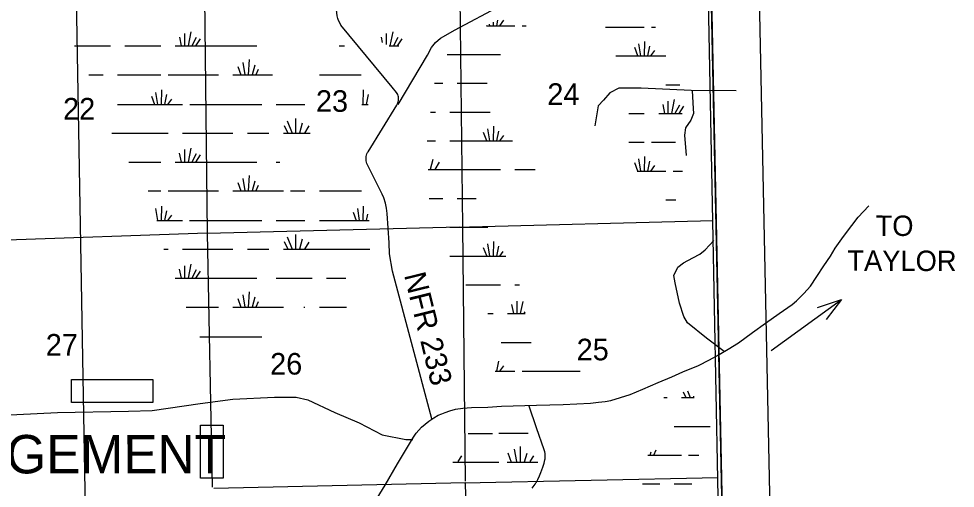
# Model space of a CAD drawing. Extents: x 2480962 to 2688785, y 277103 to 599240.
# Drawn here: x 2598432 to 2617934, y 470861 to 480648 of the extents above; entities that cross this region are included whole.
import ezdxf

# ---------------------------------------------------------------- set-up
doc = ezdxf.new("R2010")
doc.units = 0
for name, color, linetype in [('County Boundary', 7, 'Continuous'), ('County Roads Related Text', 7, 'Continuous'), ('County Routes Highway Center Lines', 7, 'Continuous'), ('Divided_Highway', 7, 'Continuous'), ('Level 31', 7, 'Continuous'), ('Level 44', 7, 'Continuous'), ('Local Roads Improved', 7, 'Continuous'), ('Local Roads Related Text', 7, 'Continuous'), ('Local Roads Unimproved', 7, 'Continuous'), ('National Forest', 7, 'Continuous'), ('Section Lines', 7, 'Continuous'), ('Section Numbers', 7, 'Continuous'), ('Swamps', 7, 'Continuous')]:
    doc.layers.add(name, color=color, linetype=linetype)

msp = doc.modelspace()

# ---------------------------------------------------------------- linework, layer by layer
at = {"layer": 'County Boundary'}
msp.add_lwpolyline([(2612558.858, 492427.542), (2612665.58, 487164.406), (2612775.349, 481751.939), (2612879.023, 476430.899), (2612982.698, 471048.907), (2613083.324, 465767.486), (2613174.796, 461476.52), (2613266.297, 456167.641)], dxfattribs=at)
at = {"layer": 'County Roads Related Text'}
msp.add_line((2614096.991, 473733.296), (2615563.544, 474796.868), dxfattribs=at)
msp.add_lwpolyline([(2615067.949, 474627.019), (2615563.544, 474796.868), (2615248.135, 474378.561)], dxfattribs=at)
at = {"layer": 'County Routes Highway Center Lines'}
msp.add_lwpolyline([(2605898.292, 470652.978), (2606063.934, 470922.998), (2606318.069, 471367.735), (2606569.936, 471789.782), (2606653.892, 471923.657), (2606710.618, 472007.613), (2606817.265, 472132.411), (2606973.83, 472259.479), (2607078.208, 472332.089), (2607166.701, 472386.547), (2607239.311, 472411.507), (2607309.653, 472443.274), (2607407.223, 472477.31), (2607529.752, 472509.077), (2607679.511, 472534.036), (2607861.036, 472543.113), (2608201.397, 472554.458), (2608482.761, 472572.611), (2609215.67, 472590.763), (2609771.592, 472608.916), (2610341.129, 472633.876), (2610504.502, 472654.297), (2610640.646, 472672.45), (2610758.637, 472692.871), (2611162.532, 472817.67), (2611428.013, 472926.585), (2611745.682, 473064.999), (2612031.585, 473180.721), (2612258.492, 473287.367), (2612585.238, 473423.511), (2612816.683, 473539.234), (2613018.63, 473650.418), (2613204.693, 473759.334), (2613417.986, 473895.478), (2613710.696, 474106.501), (2613982.984, 474303.91), (2614268.887, 474501.319), (2614536.637, 474691.921), (2614627.4, 474769.069), (2614783.965, 474923.366), (2614917.84, 475073.125), (2615053.985, 475275.072), (2615196.936, 475497.44), (2615333.08, 475701.657), (2615435.188, 475865.03), (2615605.368, 476107.82), (2615777.818, 476339.265), (2615913.962, 476509.445), (2616134.061, 476749.966)], dxfattribs=at)
at = {"layer": 'Divided_Highway'}
msp.add_line((2600001.432, 460214.017), (2599203.547, 505666.246), dxfattribs=at)
at = {"layer": 'Level 31'}
for points in [[(2599528.568, 473124.908), (2601227.403, 473124.908), (2601227.403, 472650.496), (2599528.568, 472650.496)], [(2602215.098, 472176.083), (2602689.192, 472176.083), (2602689.192, 471069.121), (2602215.098, 471069.121)]]:
    msp.add_lwpolyline(points, close=True, dxfattribs=at)
at = {"layer": 'Local Roads Improved'}
for p, q in [((2607508.546, 480412.518), (2608500.185, 480939.625)), ((2606206.923, 479221.95), (2605141.308, 480510.814)), ((2606330.912, 478861.487), (2606946.856, 479889.125)), ((2605705.415, 477872.987), (2606306.387, 478849.171)), ((2605998.284, 476990.064), (2605693.159, 477605.537)), ((2606146.078, 475979.964), (2606106.41, 476587.979)), ((2607032.59, 472305.271), (2606217.599, 475386.151))]:
    msp.add_line(p, q, dxfattribs=at)
for points in [[(2605141.308, 480510.814), (2605120.105, 480559.496), (2605090.885, 480609.542), (2605078.579, 480652.894), (2605062.823, 480708.914), (2605059.322, 480771.937), (2605052.473, 480836.776), (2605051.858, 480850.495)], [(2606946.856, 479889.125), (2607024.383, 480047.237), (2607113.489, 480151.133), (2607212.967, 480245.145), (2607326.635, 480304.009), (2607508.546, 480412.518)], [(2606306.387, 478849.171), (2606318.422, 478871.228), (2606328.085, 478894.421), (2606335.271, 478918.499), (2606339.9, 478943.195), (2606341.923, 478968.239), (2606341.317, 478993.358), (2606338.089, 479018.275), (2606332.273, 479042.719), (2606323.935, 479066.421), (2606313.165, 479089.122), (2606300.08, 479110.572), (2606206.923, 479221.95)], [(2613372.136, 479147.851), (2612431.383, 479154.978), (2611390.854, 479197.739), (2611048.762, 479197.739), (2610927.605, 479197.739), (2610742.305, 479105.089), (2610606.894, 478948.297), (2610499.99, 478834.266), (2610428.721, 478413.779)], [(2612452.764, 479147.851), (2612474.145, 478777.251), (2612481.272, 478670.347), (2612424.256, 478534.936), (2612317.353, 478371.017), (2612295.972, 478221.352), (2612331.607, 477793.737)], [(2605693.159, 477605.537), (2605681.692, 477632.073), (2605673.062, 477659.661), (2605667.363, 477688.002), (2605664.658, 477716.782), (2605664.975, 477745.688), (2605668.313, 477774.402), (2605674.634, 477802.61), (2605683.869, 477830.003), (2605695.916, 477856.28), (2605705.415, 477872.987)], [(2606106.41, 476587.979), (2606093.392, 476698.242), (2606068.921, 476806.542), (2606033.263, 476911.69), (2605998.284, 476990.064)], [(2606217.599, 475386.151), (2606149.984, 475749.479), (2606146.078, 475979.964)], [(2613118.469, 473709.414), (2612755.418, 473990.779), (2612356.062, 474308.448), (2612283.452, 474444.592), (2612192.689, 474716.881), (2612101.926, 475143.466), (2612074.697, 475297.762), (2612156.384, 475470.212), (2612274.375, 475560.974), (2612467.108, 475661.699), (2612612.854, 475737.74), (2612726.916, 475832.792), (2612904.346, 476022.896)], [(2592858.855, 470608.268), (2593122.255, 471135.067), (2593205.158, 471297.303), (2594044.678, 471977.603), (2594681.555, 472267.093), (2595159.212, 472281.567), (2597113.266, 472339.465), (2599241.013, 472440.786), (2600717.409, 472469.735), (2601209.541, 472484.21), (2602208.28, 472628.954), (2602888.58, 472715.801), (2603757.048, 472759.225), (2604205.757, 472759.225), (2604451.823, 472701.327), (2605016.328, 472440.786), (2605522.934, 472223.669), (2606000.592, 471977.603), (2606492.724, 471876.282), (2606637.468, 471876.282)]]:
    msp.add_lwpolyline(points, dxfattribs=at)
at = {"layer": 'Local Roads Unimproved'}
msp.add_lwpolyline([(2609120.967, 470860.325), (2609185.714, 470949.294), (2609201.183, 470972.186), (2609212.228, 470989.806), (2609227.606, 471017.184), (2609241.187, 471045.981), (2609273.984, 471121.603), (2609303.149, 471188.765), (2609327.618, 471248.058), (2609347.284, 471300.187), (2609362.523, 471345.883), (2609373.928, 471385.863), (2609382.146, 471420.795), (2609387.798, 471451.29), (2609391.439, 471477.898), (2609394.559, 471524.242), (2609393.9, 471558.768), (2609391.563, 471584.506), (2609384.857, 471622.824), (2609374.018, 471660.745), (2609216.267, 472117.66), (2609058.516, 472574.573)], dxfattribs=at)
at = {"layer": 'National Forest'}
for p, q in [((2612159.694, 514162.986), (2613648.757, 443363.597)), ((2614683.2, 441736.443), (2613159.402, 514187.386))]:
    msp.add_line(p, q, dxfattribs=at)
msp.add_lwpolyline([(2604779.768, 441439.448), (2613664.704, 442605.346), (2611816.459, 530482.51)], dxfattribs=at)
at = {"layer": 'Section Lines'}
for p, q in [((2607681.97, 476309.215), (2607614.316, 481647.91)), ((2602293.098, 481476.185), (2602356.544, 476179.518)), ((2602356.544, 476179.518), (2607609.344, 476307.446)), ((2607554.815, 476306.047), (2612891.371, 476438.995)), ((2607735.321, 471008.562), (2607681.97, 476309.215)), ((2602356.544, 476179.518), (2597088.827, 475993.744)), ((2602356.544, 476179.518), (2602457.519, 470886.524)), ((2607706.003, 470977.843), (2612994.872, 471088.757)), ((2602491.539, 470861.744), (2607735.619, 470978.464))]:
    msp.add_line(p, q, dxfattribs=at)
at = {"layer": 'Swamps'}
for p, q in [((2608447.579, 480501.638), (2608531.357, 480615.34)), ((2611159.102, 480472.164), (2611459.102, 480472.17)), ((2611465.272, 479872.189), (2611471, 480175.904)), ((2611324.788, 479873.155), (2611258.717, 480045.948)), ((2611387.11, 479872.233), (2611347.717, 480125.467)), ((2611532.372, 479871.982), (2611575.256, 480077.834)), ((2611594.568, 479871.675), (2611678.346, 479985.377)), ((2608012.126, 479902.128), (2608462.126, 479902.137)), ((2611159.108, 479872.164), (2611909.109, 479872.18)), ((2607562.131, 479302.119), (2608012.132, 479302.128)), ((2611841.325, 478858.246), (2611878.536, 478672.201)), ((2611950.065, 478930.742), (2611950.068, 478672.18)), ((2612082.97, 478966.991), (2612024.032, 478672.287)), ((2612191.712, 478846.171), (2612097.705, 478671.583)), ((2612276.288, 478822.008), (2612176.97, 478673.027)), ((2607412.138, 478702.117), (2608012.139, 478702.129)), ((2611159.121, 478672.164), (2611459.121, 478672.17)), ((2608318.31, 478102.155), (2608324.037, 478405.869)), ((2608177.825, 478103.12), (2608111.754, 478275.913)), ((2608240.148, 478102.198), (2608200.754, 478355.432)), ((2608385.409, 478101.947), (2608428.294, 478307.799)), ((2608447.605, 478101.64), (2608531.383, 478215.342)), ((2607412.144, 478102.117), (2608012.145, 478102.13)), ((2611159.127, 478072.164), (2611459.128, 478072.17)), ((2607055.794, 477716.457), (2607002.184, 477502.009)), ((2607188.7, 477656.048), (2607098.981, 477502.241)), ((2611387.136, 477472.233), (2611347.742, 477725.467)), ((2611465.298, 477472.19), (2611471.026, 477775.904)), ((2611532.397, 477471.982), (2611575.282, 477677.834)), ((2608012.152, 477502.13), (2608462.152, 477502.139)), ((2611594.594, 477471.675), (2611678.371, 477585.377)), ((2607412.164, 476302.12), (2608012.165, 476302.132)), ((2608177.851, 475703.123), (2608111.78, 475875.916)), ((2608240.174, 475702.201), (2608200.78, 475955.435)), ((2608318.336, 475702.157), (2608324.063, 476005.871)), ((2608385.435, 475701.95), (2608428.32, 475907.801)), ((2607412.17, 475702.121), (2608012.171, 475702.132)), ((2608012.178, 475102.133), (2608462.178, 475102.142)), ((2608694.388, 474688.215), (2608731.599, 474502.169)), ((2608803.129, 474760.711), (2608803.131, 474502.149)), ((2608447.657, 473301.645), (2608531.435, 473415.347)), ((2612081.736, 472151.83), (2612831.737, 472151.844)), ((2608431.303, 472007.216), (2609040.532, 472007.227)), ((2608617.144, 471600.536), (2608689.64, 471407.222)), ((2608750.048, 471673.032), (2608798.38, 471419.306)), ((2608870.871, 471733.446), (2608870.874, 471407.225)), ((2609015.859, 471588.461), (2608955.45, 471407.226)), ((2611656.532, 471551.954), (2611705.416, 471660.587)), ((2607648.763, 471540.108), (2607576.271, 471419.283)), ((2607699.555, 471407.204), (2608430.412, 471407.217)), ((2608599.557, 471407.22), (2609244.728, 471407.232)), ((2609148.765, 471540.135), (2609076.273, 471419.311)), ((2607881.728, 465572.491), (2607735.619, 470978.464))]:
    msp.add_line(p, q, dxfattribs=at)
for points in [[(2608240.121, 480502.196), (2608234.746, 480536.752)], [(2608318.284, 480502.152), (2608319.652, 480574.679)], [(2608385.383, 480501.945), (2608408.836, 480614.516)], [(2602017.527, 480373.112), (2601958.03, 480079.894)], [(2606218.784, 480373.138), (2606159.287, 480079.919)], [(2608174.249, 480502.13), (2608762.12, 480502.143)], [(2608177.799, 480503.117), (2608177.459, 480504.008)], [(2608912.121, 480502.146), (2608998.853, 480502.148)], [(2610649.673, 480472.153), (2611159.102, 480472.164)], [(2611609.102, 480472.173), (2611689.646, 480472.175)], [(2601776.278, 480265.482), (2601813.28, 480079.891)], [(2601883.777, 480339.703), (2601883.78, 480079.892)], [(2602125.028, 480254.334), (2602036.03, 480079.895)], [(2602210.529, 480228.366), (2602114.03, 480079.897)], [(2605977.534, 480265.477), (2605999.786, 480150.446)], [(2606085.034, 480339.73), (2606085.036, 480109.605)], [(2606326.285, 480254.36), (2606237.287, 480079.92)], [(2606411.786, 480228.393), (2606315.287, 480079.922)], [(2599590.276, 480079.875), (2600339.777, 480079.891)], [(2600640.528, 480079.897), (2601394.029, 480079.913)], [(2601690.78, 480079.888), (2601813.28, 480079.891)], [(2601813.28, 480079.891), (2601883.78, 480079.892)], [(2601883.78, 480079.892), (2601958.03, 480079.894)], [(2601958.03, 480079.894), (2602036.03, 480079.895)], [(2602036.03, 480079.895), (2602114.03, 480079.897)], [(2602114.03, 480079.897), (2603390.782, 480079.924)], [(2605105.285, 480079.927), (2605213.035, 480079.93)], [(2606148.287, 480079.918), (2606159.287, 480079.919)], [(2606159.287, 480079.919), (2606237.287, 480079.92)], [(2606237.287, 480079.92), (2606315.287, 480079.922)], [(2606315.287, 480079.922), (2606348.787, 480079.923)], [(2603231.035, 479797.827), (2603212.539, 479478.671)], [(2607356.784, 479902.114), (2608012.126, 479902.128)], [(2610867.461, 479872.158), (2611159.108, 479872.164)], [(2602993.536, 479653.103), (2603056.538, 479478.668)], [(2603097.536, 479734.73), (2603142.038, 479478.67)], [(2603349.787, 479682.799), (2603290.539, 479478.673)], [(2603416.538, 479589.987), (2603368.289, 479478.675)], [(2599890.783, 479478.633), (2600191.284, 479478.64)], [(2600492.034, 479478.646), (2601393.786, 479478.665)], [(2601542.286, 479478.637), (2602592.788, 479478.659)], [(2602893.288, 479478.665), (2603056.538, 479478.668)], [(2603056.538, 479478.668), (2603142.038, 479478.67)], [(2603142.038, 479478.67), (2603212.539, 479478.671)], [(2603212.539, 479478.671), (2603290.539, 479478.673)], [(2603290.539, 479478.673), (2603368.289, 479478.675)], [(2603368.289, 479478.675), (2603713.539, 479478.65)], [(2604693.291, 479478.67), (2605565.542, 479478.657)], [(2607089.469, 479302.109), (2607262.131, 479302.113)], [(2608012.132, 479302.128), (2608188.677, 479302.132)], [(2611909.116, 479272.18), (2612198.907, 479272.186)], [(2601193.54, 479033.287), (2601256.542, 478858.851)], [(2601282.54, 479111.226), (2601319.792, 478858.852)], [(2601405.039, 479163.197), (2601397.542, 478858.854)], [(2601509.04, 479066.699), (2601464.543, 478858.855)], [(2605606.296, 479163.19), (2605599.049, 478858.878)], [(2605710.297, 479066.692), (2605665.799, 478858.88)], [(2600492.041, 478858.835), (2601256.542, 478858.851)], [(2601256.542, 478858.851), (2601319.792, 478858.852)], [(2601319.792, 478858.852), (2601397.542, 478858.854)], [(2601397.542, 478858.854), (2601464.543, 478858.855)], [(2601464.543, 478858.855), (2601531.293, 478858.857)], [(2601612.792, 478973.89), (2601531.293, 478858.857)], [(2601531.293, 478858.857), (2601843.043, 478858.863)], [(2601991.543, 478858.835), (2603494.546, 478858.866)], [(2603791.546, 478858.872), (2604392.797, 478858.853)], [(2605574.685, 478858.878), (2605599.049, 478858.878)], [(2605599.049, 478858.878), (2605665.799, 478858.88)], [(2605665.799, 478858.88), (2605710.299, 478858.88)], [(2607004.702, 478702.108), (2607112.137, 478702.11)], [(2608012.139, 478702.129), (2608246.048, 478702.134)], [(2611134.843, 478672.164), (2611159.121, 478672.164)], [(2611759.122, 478672.176), (2612246.998, 478672.186)], [(2603962.301, 478424.627), (2604032.803, 478261.316)], [(2604021.55, 478521.128), (2604125.553, 478261.318)], [(2604192.3, 478569.381), (2604192.303, 478261.32)], [(2604337.051, 478472.884), (2604281.304, 478261.321)], [(2604470.802, 478413.481), (2604381.554, 478261.324)], [(2600373.297, 478261.304), (2601542.299, 478261.297)], [(2601843.05, 478261.303), (2602893.301, 478261.324)], [(2603194.052, 478261.33), (2603643.053, 478261.308)], [(2603943.553, 478261.315), (2604032.803, 478261.316)], [(2604032.803, 478261.316), (2604125.553, 478261.318)], [(2604125.553, 478261.318), (2604192.303, 478261.32)], [(2604192.303, 478261.32), (2604281.304, 478261.321)], [(2604281.304, 478261.321), (2604381.554, 478261.324)], [(2604381.554, 478261.324), (2604500.304, 478261.326)], [(2606939.942, 478102.108), (2607112.144, 478102.111)], [(2608012.145, 478102.13), (2608716.107, 478102.144)], [(2611136.611, 478072.164), (2611159.127, 478072.164)], [(2611609.128, 478072.173), (2612110.612, 478072.184)], [(2601776.054, 477845.647), (2601813.306, 477660.054)], [(2601883.804, 477919.867), (2601883.806, 477660.055)], [(2602017.303, 477953.276), (2601958.057, 477660.057)], [(2602125.055, 477834.497), (2602036.057, 477660.059)], [(2602210.305, 477808.531), (2602113.807, 477660.06)], [(2600725.805, 477660.063), (2601393.806, 477660.077)], [(2601690.806, 477660.052), (2601813.306, 477660.054)], [(2601813.306, 477660.054), (2601883.806, 477660.055)], [(2601883.806, 477660.055), (2601958.057, 477660.057)], [(2601958.057, 477660.057), (2602036.057, 477660.059)], [(2602036.057, 477660.059), (2602113.807, 477660.06)], [(2602113.807, 477660.06), (2603390.559, 477660.086)], [(2603791.559, 477660.063), (2603869.31, 477660.065)], [(2611324.814, 477473.155), (2611258.743, 477645.948)], [(2606957.747, 477502.109), (2608012.152, 477502.13)], [(2608762.153, 477502.145), (2609186.164, 477502.154)], [(2611306.977, 477472.167), (2611909.135, 477472.179)], [(2612059.135, 477472.182), (2612251.484, 477472.186)], [(2602993.563, 477233.266), (2603056.565, 477058.831)], [(2603097.562, 477314.893), (2603142.065, 477058.832)], [(2603231.062, 477377.989), (2603212.565, 477058.834)], [(2603349.813, 477262.961), (2603290.315, 477058.835)], [(2601130.312, 477058.823), (2601393.812, 477058.829)], [(2601542.312, 477058.8), (2602592.564, 477058.822)], [(2602893.315, 477058.828), (2603056.565, 477058.831)], [(2603056.565, 477058.831), (2603142.065, 477058.832)], [(2603142.065, 477058.832), (2603212.565, 477058.834)], [(2603212.565, 477058.834), (2603290.315, 477058.835)], [(2603290.315, 477058.835), (2603368.315, 477058.837)], [(2603416.564, 477170.15), (2603368.315, 477058.837)], [(2603368.315, 477058.837), (2603943.566, 477058.818)], [(2604092.066, 477058.82), (2604392.817, 477058.826)], [(2604693.317, 477058.832), (2605573.069, 477058.818)], [(2606975.551, 476902.11), (2607262.157, 476902.116)], [(2607562.157, 476902.122), (2607956.538, 476902.13)], [(2611909.141, 476872.179), (2612112.649, 476872.183)], [(2601282.566, 476691.391), (2601319.569, 476439.017)], [(2601405.066, 476743.361), (2601397.569, 476439.019)], [(2601509.067, 476646.863), (2601464.319, 476439.02)], [(2605483.823, 476691.411), (2605521.075, 476439.037)], [(2605606.322, 476743.351), (2605598.826, 476439.039)], [(2601612.818, 476554.054), (2601531.319, 476439.021)], [(2605394.823, 476613.472), (2605457.825, 476439.036)], [(2605695.324, 476576.353), (2605665.826, 476439.04)], [(2601304.819, 476439.017), (2601319.569, 476439.017)], [(2601319.569, 476439.017), (2601397.569, 476439.019)], [(2601397.569, 476439.019), (2601464.319, 476439.02)], [(2601464.319, 476439.02), (2601531.319, 476439.021)], [(2601531.319, 476439.021), (2601843.07, 476439.027)], [(2601991.32, 476438.998), (2603494.572, 476439.028)], [(2603791.573, 476439.034), (2604392.824, 476439.015)], [(2604693.324, 476439.021), (2605457.825, 476439.036)], [(2605457.825, 476439.036), (2605521.075, 476439.037)], [(2605521.075, 476439.037), (2605598.826, 476439.039)], [(2605598.826, 476439.039), (2605665.826, 476439.04)], [(2605665.826, 476439.04), (2605728.826, 476439.041)], [(2608012.165, 476302.132), (2608201.438, 476302.135)], [(2604021.577, 476101.289), (2604125.58, 475841.48)], [(2604192.327, 476149.543), (2604192.33, 475841.481)], [(2604337.078, 476053.046), (2604281.33, 475841.483)], [(2603962.078, 476004.788), (2604032.83, 475841.478)], [(2604470.579, 475993.642), (2604381.58, 475841.485)], [(2601453.326, 475841.49), (2601542.326, 475841.46)], [(2601843.076, 475841.466), (2602893.328, 475841.487)], [(2603193.828, 475841.493), (2603643.079, 475841.471)], [(2603943.58, 475841.476), (2604032.83, 475841.478)], [(2604032.83, 475841.478), (2604125.58, 475841.48)], [(2604125.58, 475841.48), (2604192.33, 475841.481)], [(2604192.33, 475841.481), (2604281.33, 475841.483)], [(2604281.33, 475841.483), (2604381.58, 475841.485)], [(2604381.58, 475841.485), (2605743.582, 475841.481)], [(2608012.171, 475702.132), (2608578.034, 475702.143)], [(2608447.631, 475701.643), (2608518.218, 475797.442)], [(2601883.83, 475500.031), (2601883.833, 475240.219)], [(2602017.33, 475533.44), (2601958.083, 475240.22)], [(2601776.081, 475425.81), (2601813.333, 475240.218)], [(2602125.081, 475414.661), (2602036.083, 475240.222)], [(2602210.332, 475388.694), (2602113.833, 475240.223)], [(2601690.833, 475240.215), (2601813.333, 475240.218)], [(2601813.333, 475240.218), (2601883.833, 475240.219)], [(2601883.833, 475240.219), (2601958.083, 475240.22)], [(2601958.083, 475240.22), (2602036.083, 475240.222)], [(2602036.083, 475240.222), (2602113.833, 475240.223)], [(2602113.833, 475240.223), (2603390.585, 475240.248)], [(2603791.586, 475240.225), (2604541.087, 475240.24)], [(2604841.837, 475240.245), (2605242.242, 475240.237)], [(2607739.1, 475102.128), (2608012.178, 475102.133)], [(2608762.179, 475102.147), (2608857.874, 475102.149)], [(2603097.339, 474895.087), (2603142.091, 474638.995)], [(2603231.088, 474958.152), (2603212.592, 474638.996)], [(2602993.589, 474813.43), (2603056.591, 474638.993)], [(2603349.84, 474843.123), (2603290.342, 474638.998)], [(2603416.591, 474750.313), (2603368.342, 474638.999)], [(2608927.916, 474756.375), (2608877.096, 474502.255)], [(2601920.84, 474638.972), (2602592.591, 474638.984)], [(2602893.341, 474638.99), (2603056.591, 474638.993)], [(2603056.591, 474638.993), (2603142.091, 474638.995)], [(2603142.091, 474638.995), (2603212.592, 474638.996)], [(2603212.592, 474638.996), (2603290.342, 474638.998)], [(2603290.342, 474638.998), (2603368.342, 474638.999)], [(2603368.342, 474638.999), (2603943.593, 474638.979)], [(2604366.843, 474638.988), (2604392.843, 474638.988)], [(2604693.344, 474638.994), (2605260.195, 474638.986)], [(2608202.058, 474502.137), (2608312.185, 474502.139)], [(2608612.185, 474502.145), (2608979.413, 474502.152)], [(2608971.671, 474540.373), (2608950.769, 474501.552)], [(2602206.597, 474019.167), (2603494.599, 474019.191)], [(2608476.757, 473902.143), (2609100.951, 473902.155)], [(2608385.461, 473301.952), (2608428.346, 473507.804)], [(2608352.833, 473302.141), (2608762.198, 473302.149)], [(2608912.199, 473302.152), (2610122.768, 473302.175)], [(2611864.933, 472751.826), (2611931.729, 472751.827)], [(2612231.729, 472751.833), (2612499.954, 472751.838)], [(2612271.16, 472870.172), (2612321.637, 472751.835)], [(2612359.806, 472890.662), (2612414.255, 472751.836)], [(2612480.388, 472782.438), (2612480.389, 472751.838)], [(2607791.54, 472004.587), (2608296.387, 472004.596)], [(2611579.936, 471552.031), (2611600.39, 471623.617)], [(2607468.505, 471407.199), (2607699.555, 471407.204)], [(2611530.439, 471551.82), (2612231.742, 471551.833)], [(2612381.743, 471551.835), (2612596.393, 471551.839)], [(2611419.226, 470951.818), (2611781.748, 470951.825)], [(2612081.749, 470951.83), (2612448.662, 470951.836)]]:
    msp.add_lwpolyline(points, dxfattribs=at)

# ---------------------------------------------------------------- texts
at = {"layer": 'County Roads Related Text'}
for s, rotation, p in [('TO', 359.8351972, (2616274.71, 476122.005)), ('TAYLOR', 359.8351833, (2615686.657, 475394.18))]:
    msp.add_text(s, height=425, rotation=rotation, dxfattribs=at).set_placement(p)
at = {"layer": 'Level 44'}
msp.add_text('MANAGEMENT', height=800, rotation=0.0289222, dxfattribs=at).set_placement((2595081.864, 471169.767))
at = {"layer": 'Local Roads Related Text'}
msp.add_text('NFR 233', height=450, rotation=283.8743833, dxfattribs=at).set_placement((2606452.928, 475305.929))
at = {"layer": 'Section Numbers'}
for s, rotation, p in [('24', 359.979675, (2609439.094, 478852.922)), ('22', 359.9795611, (2599355.615, 478546.868)), ('23', 359.979675, (2604620.515, 478707.784)), ('27', 359.9794361, (2598994.317, 473625.797)), ('25', 359.9795778, (2610049.417, 473528.047)), ('26', 359.9795722, (2603666.686, 473231.292))]:
    msp.add_text(s, height=450, rotation=rotation, dxfattribs=at).set_placement(p)

doc.saveas('drawing.dxf')
